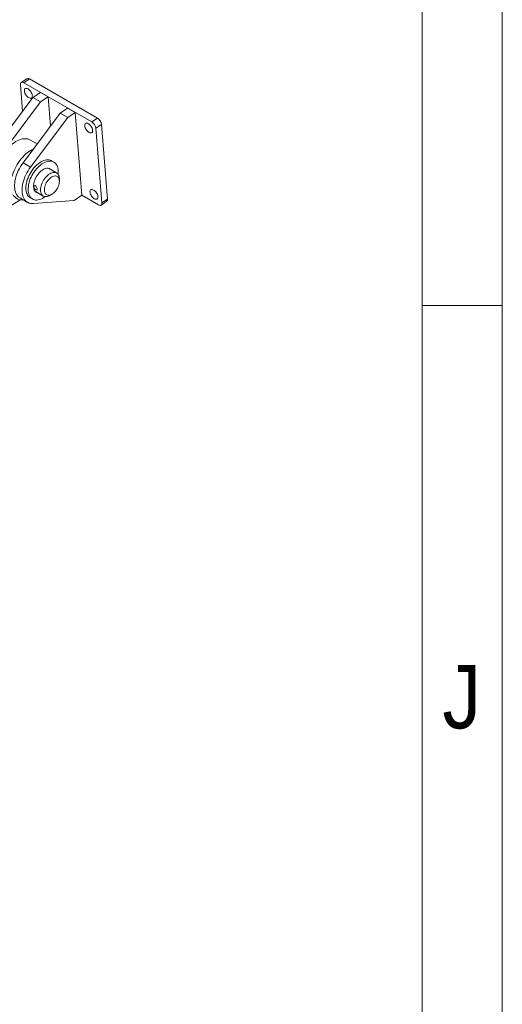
# Model space of a CAD drawing. Header units: millimetres. Extents: x 450 to 25135, y 150 to 17673.
# Tile 446 of 463: x 24175 to 25080, y 12099 to 13946. Entities that reach past the tile are written whole.
import ezdxf

# ---------------------------------------------------------------- set-up
doc = ezdxf.new("R2010")
doc.units = ezdxf.units.MM
doc.linetypes.add('SLD-Centrada-doble', pattern=[12.7, 6.35, -1.27, 1.27, -1.27, 1.27, -1.27])
doc.linetypes.add('SLD-Continua', pattern=[0])
doc.layers.add('OCULTA', color=8, linetype='SLD-Continua')
doc.styles.add('SLDTEXTSTYLE3', font='GOTHIC.TTF', dxfattribs={"width": 0.913})

msp = doc.modelspace()

# ---------------------------------------------------------------- linework, layer by layer
at = {"color": 7, "linetype": 'SLD-Continua', "lineweight": 18, "ltscale": 30}
for p, q in [((25080, 17670), (25080, 150)), ((24930, 17520), (24930, 300)), ((24930, 13410), (25080, 13410))]:
    msp.add_line(p, q, dxfattribs=at)
at = {"layer": 'OCULTA', "linetype": 'SLD-Continua', "lineweight": 18, "ltscale": 30}
for p, q in [((24176.4, 13824.2), (24180.4, 13774.3)), ((24188.5, 13835.5), (24177.9, 13828.4)), ((24310.2, 13754.4), (24182.9, 13827.9)), ((24320.7, 13761.6), (24193.5, 13835)), ((24214, 13809.9), (24199.9, 13800.4)), ((24214, 13809.9), (24228.2, 13801.8)), ((24199.9, 13800.4), (24130.3, 13707.2)), ((24214.1, 13792.2), (24144.4, 13699.1)), ((24199.9, 13800.4), (24214.1, 13792.2)), ((24228.2, 13801.8), (24214.1, 13792.2)), ((24232.5, 13746.5), (24228.2, 13801.8)), ((24250.8, 13771), (24181.2, 13677.9)), ((24264.9, 13780.5), (24250.8, 13771)), ((24265, 13762.8), (24250.8, 13771)), ((24279.1, 13772.4), (24264.9, 13780.5)), ((24279.1, 13772.4), (24265, 13762.8)), ((24291.4, 13616.8), (24279.1, 13772.4)), ((24265, 13762.8), (24195.3, 13669.7)), ((24339.5, 13609.7), (24328.4, 13749.7)), ((24329, 13602.5), (24317.9, 13742.6)), ((24207.7, 13713.3), (24195.1, 13720.5)), ((24239, 13679), (24234.8, 13681.4)), ((24244.3, 13658.7), (24229, 13667.5)), ((24249.4, 13643.1), (24249.4, 13647.2)), ((24204, 13624.2), (24219.3, 13615.4)), ((24204.8, 13623.7), (24204.3, 13623.8)), ((24231.8, 13616.6), (24235.3, 13618.6)), ((24175.7, 13608.4), (24121.8, 13574)), ((24175.7, 13611.7), (24189.8, 13603.5)), ((24194.8, 13612.2), (24199, 13609.7)), ((24200.8, 13601.2), (24277.3, 13607.2)), ((24277.3, 13607.2), (24291.4, 13616.8)), ((24291.4, 13616.8), (24322.5, 13598.8)), ((24327.5, 13598.3), (24338.1, 13605.5))]:
    msp.add_line(p, q, dxfattribs=at)
at = {"layer": 'OCULTA', "linetype": 'SLD-Centrada-doble', "lineweight": 18, "ltscale": 30}
for p, q in [((24193.5, 13835), (24182.9, 13827.9)), ((24310.2, 13754.4), (24320.7, 13761.6)), ((24328.4, 13749.7), (24317.9, 13742.6)), ((24195.3, 13669.7), (24181.2, 13677.9)), ((24329, 13602.5), (24339.5, 13609.7))]:
    msp.add_line(p, q, dxfattribs=at)
at = {"layer": 'OCULTA', "linetype": 'SLD-Continua', "lineweight": 18, "ltscale": 30, "flags": 128}
for points in [[(24182.9, 13827.9), (24181.5, 13828.5), (24180.2, 13828.8), (24179.1, 13828.8), (24178.1, 13828.5), (24177.3, 13827.8), (24176.7, 13826.8), (24176.5, 13825.6), (24176.4, 13824.2)], [(24190.6, 13816.4), (24191.9, 13815.5), (24193.3, 13814.3), (24194.6, 13812.9), (24195.7, 13811.4), (24196.7, 13809.7), (24197.6, 13808), (24198.2, 13806.3), (24198.5, 13804.7), (24198.7, 13803.2), (24198.5, 13801.9), (24198.1, 13800.8), (24197.5, 13799.9), (24196.7, 13799.3), (24195.7, 13799), (24194.5, 13799.1), (24193.2, 13799.4), (24191.9, 13800.1), (24190.5, 13801), (24189.1, 13802.2), (24187.8, 13803.5), (24186.7, 13805.1), (24185.7, 13806.7), (24184.8, 13808.4), (24184.2, 13810.1), (24183.9, 13811.7), (24183.8, 13813.3), (24183.9, 13814.6), (24184.3, 13815.7), (24184.9, 13816.6), (24185.7, 13817.2), (24186.7, 13817.4), (24187.9, 13817.4), (24189.2, 13817.1), (24190.6, 13816.4)], [(24303.7, 13751.1), (24305.1, 13750.2), (24306.4, 13749), (24307.7, 13747.6), (24308.9, 13746.1), (24309.9, 13744.4), (24310.7, 13742.7), (24311.3, 13741.1), (24311.7, 13739.4), (24311.8, 13737.9), (24311.7, 13736.6), (24311.3, 13735.5), (24310.7, 13734.6), (24309.8, 13734), (24308.8, 13733.7), (24307.6, 13733.8), (24306.3, 13734.1), (24305, 13734.8), (24303.6, 13735.7), (24302.3, 13736.9), (24301, 13738.2), (24299.8, 13739.8), (24298.8, 13741.4), (24298, 13743.1), (24297.4, 13744.8), (24297, 13746.5), (24296.9, 13748), (24297, 13749.3), (24297.4, 13750.4), (24298, 13751.3), (24298.9, 13751.9), (24299.9, 13752.1), (24301.1, 13752.1), (24302.3, 13751.8), (24303.7, 13751.1)], [(24144.2, 13694.3), (24144.5, 13694.7), (24147, 13698.2), (24149.6, 13701.6), (24152.4, 13704.8), (24155.2, 13707.8), (24158.2, 13710.6), (24161.2, 13713.1), (24164.3, 13715.4), (24167.3, 13717.4), (24170.4, 13719.1), (24173.5, 13720.5), (24176.5, 13721.6), (24179.5, 13722.4), (24182.4, 13722.9), (24185.3, 13723), (24188, 13722.9), (24190.5, 13722.4), (24193, 13721.6), (24195.1, 13720.5)], [(24200.5, 13703.6), (24198.7, 13702.8), (24195.6, 13701.1), (24192.5, 13699.1), (24189.5, 13696.8), (24186.5, 13694.3), (24183.5, 13691.5), (24180.6, 13688.5), (24177.9, 13685.3), (24175.2, 13681.9), (24172.7, 13678.4), (24170.4, 13674.7), (24168.2, 13670.9), (24166.2, 13667), (24164.4, 13663.1), (24162.8, 13659.1), (24161.5, 13655.1), (24160.4, 13651.3)], [(24181.2, 13677.9), (24178.7, 13674.4), (24176.4, 13670.7), (24174.3, 13667), (24172.4, 13663.2), (24170.7, 13659.3), (24169.2, 13655.4), (24167.9, 13651.4), (24166.9, 13647.5), (24166.1, 13643.7), (24165.6, 13639.9), (24165.3, 13636.3), (24165.3, 13632.8), (24165.6, 13629.4), (24166.1, 13626.3), (24166.9, 13623.3), (24167.9, 13620.6), (24169.2, 13618.2), (24170.7, 13616), (24172.4, 13614.1), (24174.4, 13612.5), (24175.7, 13611.7)], [(24194.8, 13612.2), (24194.4, 13612.4), (24192.7, 13613.7), (24191.1, 13615.3), (24189.8, 13617.1), (24188.7, 13619.2), (24187.8, 13621.6), (24187.1, 13624.2), (24186.7, 13627), (24186.5, 13629.9), (24186.6, 13633), (24186.9, 13636.3), (24187.5, 13639.6), (24188.3, 13643), (24189.3, 13646.4), (24190.6, 13649.8), (24192.1, 13653.2), (24193.8, 13656.5), (24195.6, 13659.8), (24197.7, 13662.9), (24199.9, 13665.9), (24202.2, 13668.8), (24204.6, 13671.4), (24207.1, 13673.8), (24209.7, 13676), (24212.3, 13677.9)], [(24222.9, 13614.2), (24222.8, 13614.2), (24220.2, 13612.4), (24217.5, 13610.9), (24214.9, 13609.6), (24212.3, 13608.7), (24209.7, 13608.1), (24207.3, 13607.9), (24204.9, 13607.9), (24202.7, 13608.3), (24200.6, 13608.9), (24198.7, 13609.9), (24196.9, 13611.2), (24195.4, 13612.8), (24194, 13614.7), (24192.9, 13616.8), (24192, 13619.2), (24191.3, 13621.7), (24190.9, 13624.5), (24190.8, 13627.5), (24190.8, 13630.6), (24191.2, 13633.8), (24191.7, 13637.1), (24192.5, 13640.5), (24193.6, 13643.9), (24194.9, 13647.4), (24196.3, 13650.8), (24198, 13654.1), (24199.9, 13657.3), (24201.9, 13660.5), (24204.1, 13663.5), (24206.4, 13666.3), (24208.8, 13668.9), (24211.4, 13671.4), (24213.9, 13673.5), (24216.6, 13675.5), (24216.6, 13675.5)], [(24212.3, 13677.9), (24215, 13679.6), (24217.6, 13680.9), (24220.2, 13682), (24222.8, 13682.8), (24225.3, 13683.2), (24227.7, 13683.3), (24230, 13683.1), (24232.2, 13682.6), (24234.2, 13681.8), (24234.8, 13681.4)], [(24216.6, 13675.5), (24219.2, 13677.1), (24221.9, 13678.5), (24224.5, 13679.6), (24227.1, 13680.3), (24229.6, 13680.8), (24232, 13680.9), (24234.3, 13680.7), (24236.4, 13680.1), (24238.5, 13679.3), (24240.3, 13678.2), (24241.9, 13676.7), (24243.4, 13675), (24244.6, 13673), (24245.6, 13670.8), (24246.4, 13668.3), (24247, 13665.6), (24247.3, 13662.7), (24247.3, 13659.7), (24247.1, 13656.5), (24247.1, 13656.1)], [(24195.3, 13669.7), (24192.9, 13666.2), (24190.6, 13662.6), (24188.5, 13658.8), (24186.5, 13655), (24184.8, 13651.1), (24183.3, 13647.2), (24182, 13643.3), (24181, 13639.4), (24180.2, 13635.5), (24179.7, 13631.8), (24179.5, 13628.1), (24179.5, 13624.6), (24179.7, 13621.3), (24180.3, 13618.1), (24181, 13615.2), (24182.1, 13612.5), (24183.3, 13610), (24184.8, 13607.8), (24186.6, 13605.9), (24188.5, 13604.3), (24190.6, 13603), (24192.9, 13602.1), (24195.4, 13601.5), (24198, 13601.2), (24200.8, 13601.2)], [(24209, 13621.3), (24207.6, 13621.6), (24206.1, 13622.4), (24204.7, 13623.5), (24203.5, 13624.8), (24202.5, 13626.5), (24201.8, 13628.3), (24201.3, 13630.5), (24201, 13632.8), (24201, 13635.2), (24201.3, 13637.8), (24201.8, 13640.5), (24202.5, 13643.3), (24203.5, 13646), (24204.7, 13648.8), (24206.1, 13651.4), (24207.7, 13654), (24209.4, 13656.4), (24211.3, 13658.7), (24213.3, 13660.8), (24215.3, 13662.6), (24217.5, 13664.2)], [(24231.8, 13616.6), (24231.2, 13616.3), (24229.1, 13615.3), (24227.1, 13614.6), (24225.1, 13614.3), (24223.2, 13614.2), (24221.4, 13614.5), (24219.8, 13615.1), (24218.4, 13616), (24217.1, 13617.2), (24216, 13618.6), (24215.2, 13620.4), (24214.6, 13622.3), (24214.2, 13624.5), (24214.1, 13626.8), (24214.2, 13629.3), (24214.6, 13631.9), (24215.2, 13634.6), (24216, 13637.3), (24217.1, 13640), (24218.4, 13642.6), (24219.9, 13645.2), (24221.5, 13647.7), (24223.3, 13650), (24225.1, 13652.1), (24227.1, 13654), (24229.2, 13655.7), (24231.3, 13657.1), (24233.4, 13658.3), (24235.4, 13659.1), (24237.4, 13659.6), (24239.4, 13659.8), (24241.2, 13659.7), (24242.9, 13659.3), (24244.5, 13658.5), (24245.8, 13657.5), (24247, 13656.2), (24248, 13654.6), (24248.7, 13652.7), (24249.2, 13650.6), (24249.4, 13648.4), (24249.4, 13647.2)], [(24217.5, 13664.2), (24219.6, 13665.5), (24221.7, 13666.5), (24223.8, 13667.2), (24225.8, 13667.6), (24227.8, 13667.6), (24229.6, 13667.3), (24231.2, 13666.7), (24232.7, 13665.8), (24234, 13664.6), (24234, 13664.6)], [(24229.5, 13667.4), (24229.8, 13667.1), (24229.8, 13667)], [(24236.5, 13619.4), (24238.4, 13620.8), (24240.2, 13622.5), (24241.9, 13624.4), (24243.5, 13626.5), (24245, 13628.7), (24246.3, 13631), (24247.4, 13633.4), (24248.2, 13635.9), (24248.9, 13638.3), (24249.3, 13640.7), (24249.4, 13642.9), (24249.3, 13645), (24249, 13647), (24248.4, 13648.7), (24247.6, 13650.2), (24246.5, 13651.4), (24245.3, 13652.3), (24243.8, 13652.9), (24242.3, 13653.2), (24240.6, 13653.2), (24238.8, 13652.8), (24236.9, 13652.1), (24235, 13651.1), (24233.1, 13649.9), (24231.3, 13648.3), (24229.5, 13646.5), (24227.8, 13644.5), (24226.3, 13642.4), (24224.9, 13640.1), (24223.7, 13637.7), (24222.8, 13635.3), (24222, 13632.9), (24221.5, 13630.5), (24221.2, 13628.1), (24221.2, 13625.9), (24221.4, 13623.9), (24221.9, 13622.1), (24222.6, 13620.5), (24223.5, 13619.1), (24224.7, 13618), (24226, 13617.3), (24227.5, 13616.8), (24229.2, 13616.7), (24230.9, 13616.9), (24232.8, 13617.4), (24234.6, 13618.3), (24236.5, 13619.4)], [(24204.6, 13634.3), (24205.6, 13633.5), (24206.5, 13632.3), (24207.2, 13631), (24207.6, 13629.6), (24207.8, 13628.4), (24207.6, 13627.5), (24207.2, 13626.9), (24206.5, 13626.8), (24205.5, 13627.1), (24204.4, 13627.7), (24203.4, 13628.7), (24202.4, 13629.9), (24201.7, 13631.1), (24201.4, 13632.4), (24201.5, 13633.5), (24202, 13634.2), (24202.8, 13634.7), (24203.8, 13634.6), (24204.6, 13634.3)], [(24313.6, 13626.6), (24314.9, 13625.7), (24316.3, 13624.5), (24317.6, 13623.2), (24318.7, 13621.6), (24319.7, 13620), (24320.6, 13618.3), (24321.2, 13616.6), (24321.5, 13615), (24321.7, 13613.4), (24321.5, 13612.1), (24321.1, 13611), (24320.5, 13610.1), (24319.7, 13609.5), (24318.7, 13609.3), (24317.5, 13609.3), (24316.2, 13609.6), (24314.9, 13610.3), (24313.5, 13611.2), (24312.1, 13612.4), (24310.8, 13613.8), (24309.7, 13615.3), (24308.7, 13617), (24307.8, 13618.7), (24307.2, 13620.4), (24306.9, 13622), (24306.8, 13623.5), (24306.9, 13624.8), (24307.3, 13625.9), (24307.9, 13626.8), (24308.7, 13627.4), (24309.7, 13627.7), (24310.9, 13627.6), (24312.2, 13627.3), (24313.6, 13626.6)], [(24322.5, 13598.8), (24323.9, 13598.2), (24325.2, 13597.9), (24326.3, 13597.9), (24327.3, 13598.2), (24328.1, 13598.9), (24328.7, 13599.9), (24328.9, 13601.1), (24329, 13602.5)]]:
    msp.add_lwpolyline(points, dxfattribs=at)
at = {"layer": 'OCULTA', "linetype": 'SLD-Continua', "lineweight": 18, "ltscale": 900}
for centre, radius, start, end in [((24190.6, 13831.3), 4.71, 52.1485, 116.5), ((24301.3, 13740.3), 16.7, 7.885, 58.0126), ((24311.9, 13747.4), 16.7, 7.885, 58.0126), ((24179.2, 13627.6), 19.5, 208.3969, 276.9947), ((24335.2, 13608.8), 4.39, 310.4787, 11.1869)]:
    msp.add_arc(centre, radius, start, end, dxfattribs=at)

# ---------------------------------------------------------------- texts
at = {"color": 7, "linetype": 'Continuous', "lineweight": 0, "ltscale": 30, "insert": (25004, 12735.4), "char_height": 119.1, "attachment_point": 2, "style": 'SLDTEXTSTYLE3'}
msp.add_mtext('J', dxfattribs=at)

doc.saveas('drawing.dxf')
